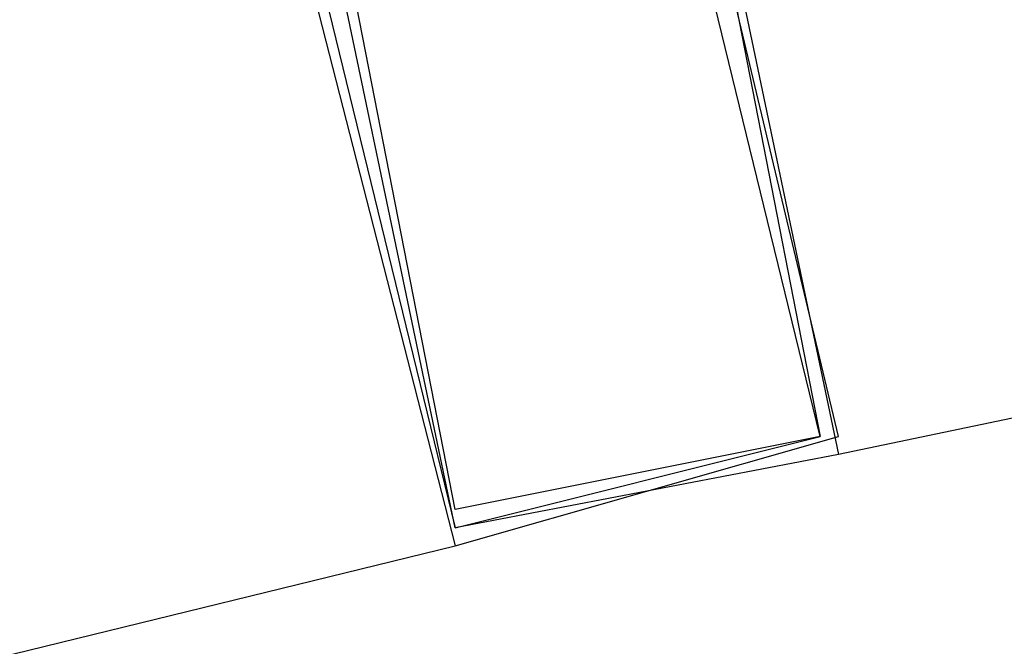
# Model space of a CAD drawing. Header units: feet. Extents: x -79 to 198, y -22 to 181.
# Tile 637 of 656: x 63.402 to 64.121, y 150.718 to 151.176. Entities that reach past the tile are written whole.
import ezdxf

# ---------------------------------------------------------------- set-up
doc = ezdxf.new("R2010")
doc.units = ezdxf.units.FT
doc.layers.add('A-LINEA', color=7, linetype='CONTINUOUS')

msp = doc.modelspace()

# ---------------------------------------------------------------- linework, layer by layer
at = {"layer": 'A-LINEA'}
for p, q in [((67.6267, 151.6178), (64, 150.8578)), ((67.6267, 151.6178), (64, 150.8578)), ((60.12, 149.9111), (63.72, 150.7911)), ((60.12, 149.9111), (63.72, 150.7911))]:
    msp.add_line(p, q, dxfattribs=at)
for points in [[(63.72, 150.7911), (64, 150.8711), (63.8667, 151.4311), (63.5733, 151.3644), (63.72, 150.7911)], [(63.72, 150.7911), (64, 150.8711), (63.8667, 151.4311), (63.5733, 151.3644), (63.72, 150.7911)], [(64, 150.8578), (63.72, 150.8044), (63.6, 151.3778), (63.88, 151.4311), (64, 150.8578)], [(64, 150.8578), (63.72, 150.8044), (63.6, 151.3778), (63.88, 151.4311), (64, 150.8578)], [(63.72, 150.8044), (63.9867, 150.8711), (63.8533, 151.4178), (63.5867, 151.3511), (63.72, 150.8044)], [(63.72, 150.8044), (63.9867, 150.8711), (63.8533, 151.4178), (63.5867, 151.3511), (63.72, 150.8044)], [(63.9867, 150.8711), (63.72, 150.8178), (63.6133, 151.3644), (63.88, 151.4178), (63.9867, 150.8711)], [(63.9867, 150.8711), (63.72, 150.8178), (63.6133, 151.3644), (63.88, 151.4178), (63.9867, 150.8711)]]:
    msp.add_lwpolyline(points, dxfattribs=at)

doc.saveas('drawing.dxf')
